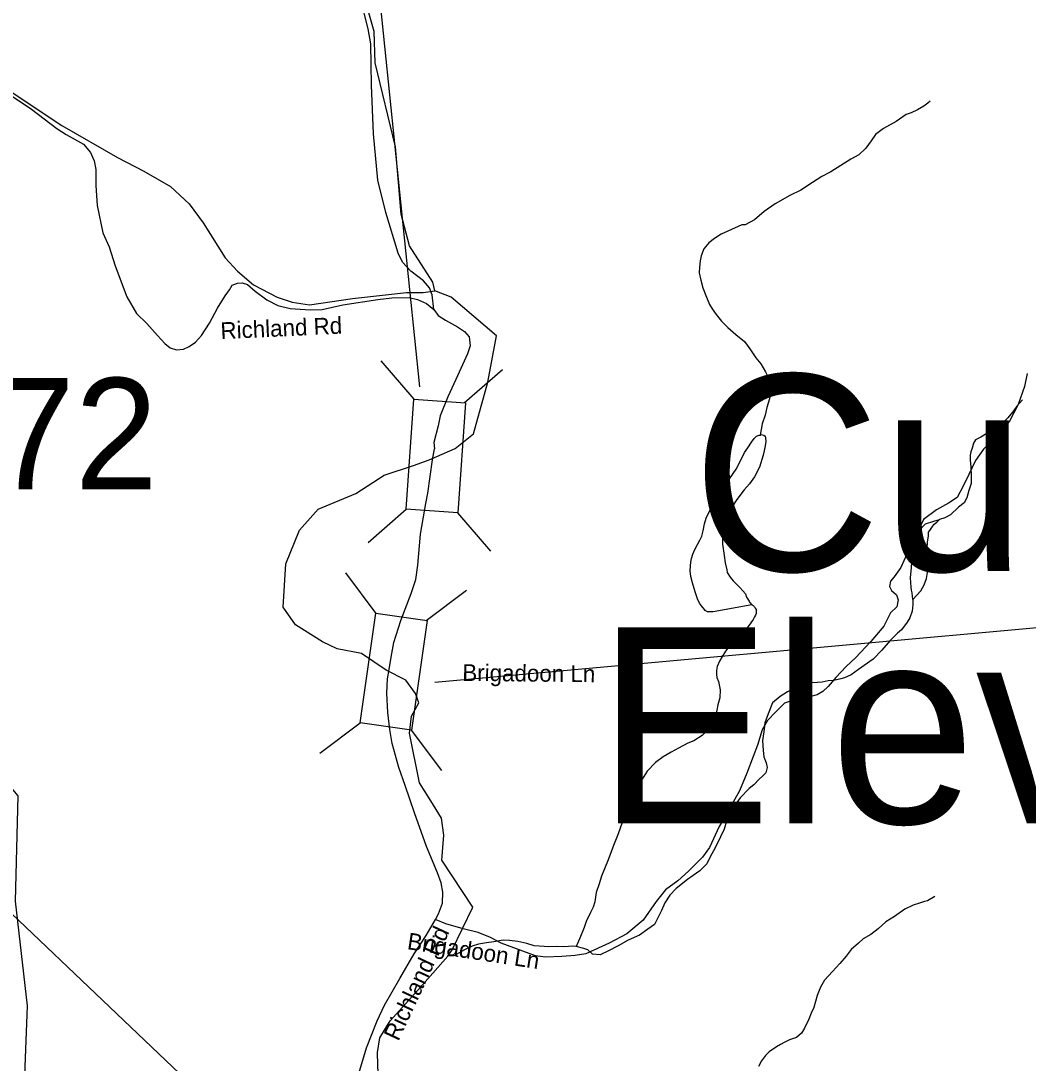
# Model space of a CAD drawing. Extents: x 1159738 to 1321356, y 736314 to 882035.
# Drawn here: x 1230624 to 1235144, y 858920 to 863595 of the extents above; entities that cross this region are included whole.
import ezdxf

# ---------------------------------------------------------------- set-up
doc = ezdxf.new("R2010")
doc.units = 0
for name, color, linetype in [('Exist Geographical Mountain Summit Elevation Number Label', 7, 'Continuous'), ('Exist Geographical Mountain Summit Label', 7, 'Continuous'), ('Exist Hydrographic Creek Single Shore', 7, 'Continuous'), ('Exist Hydrographic Misc Water Feature', 7, 'Continuous'), ('Exist Road Non-System Type 51', 7, 'Continuous'), ('Exist Road Non-System Type 51 Label', 7, 'Continuous'), ('Exist Road Secondary Structure Standard Bridge CELL', 7, 'Continuous'), ('Exist Road Secondary Structure Standard Bridge Number Label', 7, 'Continuous'), ('Exist Road Secondary Type 51 Attributed', 7, 'Continuous'), ('Exist Road Secondary Type 51 Label', 7, 'Continuous'), ('Exist Road Secondary Type 51 Number Label', 7, 'Continuous')]:
    doc.layers.add(name, color=color, linetype=linetype)

msp = doc.modelspace()

# ---------------------------------------------------------------- linework, layer by layer
at = {"layer": 'Exist Hydrographic Creek Single Shore'}
for points in [[(1232482, 862384.1), (1232472.3, 862422.8), (1232368.4, 862585.7), (1232330.3, 862727.6), (1232304.4, 863030.1), (1232214.4, 863406.1), (1232209.3, 863547.4), (1232117.4, 863867.7), (1231821.3, 864349.6), (1231615.3, 864432.5), (1231522, 864526.3), (1231411, 864763.4), (1231343.3, 864897.5), (1231356.3, 865081.1), (1231418.3, 865188.1), (1231406.2, 865368.9), (1231065.2, 866055.3), (1230864.3, 866351.4), (1230841.2, 866443.8), (1230846.3, 866952.6), (1230774.3, 867055.8), (1230535.3, 867195.2)], [(1230580.2, 863276.8), (1230807.2, 863126.3), (1231057.2, 862982.5), (1231176.4, 862920.4), (1231294.9, 862852.6), (1231379.9, 862774.2), (1231442, 862689.2), (1231540, 862532.2), (1231595.5, 862471.7), (1231667.4, 862411.2), (1231773.6, 862355.6), (1231840.6, 862332.8), (1231919, 862321.3), (1232112.8, 862349.8), (1232354.6, 862375.9), (1232429.8, 862375.9), (1232482, 862384.1)], [(1232456.7, 861626), (1232572, 861676.8), (1232655.4, 861742.9), (1232719.4, 861974.7), (1232758.9, 862182.3), (1232554.3, 862355.5), (1232482, 862384.1)], [(1232263.5, 860682.7), (1232152.3, 860757.1), (1232043.7, 860777.5), (1231978.1, 860809.2), (1231856, 860886.1), (1231801.4, 860965.5), (1231812.6, 861159.6), (1231873.7, 861311), (1231958.1, 861404.3), (1232127, 861474.2), (1232253.6, 861557.7), (1232385.9, 861600.5), (1232456.7, 861626)], [(1232167.2, 858243.9), (1232160.9, 858429.4), (1232183.4, 858678.9), (1232228.7, 858838.2), (1232225.7, 858912.7), (1232223.9, 858967), (1232234, 859032.6), (1232281.2, 859110.1), (1232405.8, 859247.3), (1232540.2, 859399.4), (1232559.5, 859427.3), (1232651.5, 859619.1), (1232513.2, 859830.6), (1232522.1, 859942.7), (1232510.8, 860017.9), (1232463.3, 860097), (1232412.5, 860177.6), (1232367.2, 860399.4), (1232376.3, 860476.4), (1232410.2, 860535.2), (1232394.4, 860578.3), (1232351.4, 860637.1), (1232263.5, 860682.7)]]:
    msp.add_lwpolyline(points, dxfattribs=at)
at = {"layer": 'Exist Hydrographic Misc Water Feature'}
for points in [[(1234704.4, 863234.3), (1234694.3, 863226.5), (1234675.9, 863213), (1234647.4, 863195.8), (1234619, 863182.5), (1234596.9, 863175), (1234552, 863144.2), (1234495.2, 863111.6), (1234458.3, 863084.5), (1234439.6, 863056.9), (1234414.8, 863023.6), (1234384, 862994.4), (1234347.5, 862975.3), (1234302.7, 862946.5), (1234258, 862917.6), (1234217.4, 862896.6), (1234176.6, 862869.6), (1234123.7, 862835), (1234075.1, 862812.2), (1234008.2, 862773.9), (1233959.1, 862739.2), (1233916.1, 862702.2), (1233873.5, 862679.3), (1233859.5, 862679.6), (1233796.7, 862651.2), (1233766.4, 862638), (1233735.8, 862618.8), (1233711.3, 862599.5), (1233688.6, 862572), (1233675.9, 862540.3), (1233671.3, 862518.4), (1233668.5, 862490.5), (1233667.9, 862464.4), (1233675, 862432.2), (1233684.2, 862398), (1233697.3, 862363.7), (1233714.2, 862323.3), (1233725.8, 862302.9), (1233743.1, 862278.4), (1233768.3, 862247.7), (1233795.6, 862219), (1233832.8, 862188), (1233870.2, 862157.1), (1233895.3, 862124.4), (1233922.2, 862083.7), (1233943.5, 862057.1), (1233964.7, 862020.5), (1233978, 861994.2), (1233985.4, 861970), (1233990.4, 861933.8), (1233983.5, 861899.9), (1233970.5, 861860.3), (1233963.7, 861826.4), (1233950.6, 861786.7), (1233941.3, 861736.9)], [(1235118.1, 861894.7), (1235105.8, 861881.1), (1235093.5, 861867.3), (1235083, 861851.5), (1235072.8, 861839.9), (1235052.1, 861814.3), (1235033.5, 861794.8), (1235013.1, 861779.4), (1234982.6, 861758.1), (1234958.2, 861744.7), (1234931.8, 861727.4), (1234907.4, 861716), (1234899, 861700.2), (1234892.4, 861678.4), (1234886, 861662.5), (1234883.6, 861646.6), (1234883.1, 861626.6), (1234886.3, 861592.5), (1234887.3, 861554.4), (1234888.4, 861520.4), (1234877.6, 861488.6), (1234868.7, 861454.9), (1234856.1, 861433.1), (1234831.6, 861413.8), (1234794.6, 861378.7), (1234770.3, 861365.3), (1234746.1, 861357.9)], [(1233903.7, 860975.4), (1233730.8, 860943.8), (1233716.8, 860944.2), (1233704.8, 860944.5), (1233694.9, 860950.7), (1233691, 860954.8), (1233677.4, 860971.1), (1233669.6, 860983.4), (1233660.2, 861001.7), (1233649, 861033.9), (1233638, 861074.3), (1233630.8, 861102.5), (1233627.4, 861128.5), (1233628, 861150.6), (1233630.4, 861166.6), (1233632.8, 861182.6), (1233639.3, 861202.3), (1233647.9, 861224.2), (1233660.5, 861245.8), (1233671, 861265.6), (1233679.4, 861283.3), (1233686, 861307.2), (1233690.9, 861339.1), (1233699.6, 861364.8), (1233733.4, 861436.1), (1233766.8, 861489.3), (1233804.1, 861540.4), (1233833.2, 861583.5), (1233854.4, 861625.1), (1233871.3, 861658.7), (1233885.7, 861680.3), (1233902.6, 861705.9), (1233914.9, 861721.5), (1233925.1, 861731.4), (1233937.3, 861737), (1233941.3, 861736.9)], [(1233941.3, 861736.9), (1233945.4, 861738.9), (1233951.4, 861738.7), (1233957.3, 861736.5), (1233963.2, 861732.3), (1233965, 861724.3), (1233966.6, 861708.3), (1233964.1, 861688.3), (1233959.6, 861666.4), (1233955, 861646.5), (1233937.6, 861592.9), (1233916.5, 861549.5), (1233893.6, 861518), (1233868.9, 861490.6), (1233835.8, 861447.5), (1233817, 861417.9), (1233791.8, 861370.5), (1233778.9, 861334.8), (1233771.7, 861295), (1233772.5, 861246.9), (1233779.3, 861196.7), (1233784.4, 861164.6), (1233791.6, 861132.4), (1233793.3, 861120.3), (1233806.8, 861099.9), (1233820.4, 861083.6), (1233836, 861067.2), (1233849.6, 861052.9), (1233863.3, 861038.4), (1233874.9, 861024.2), (1233880.5, 861010), (1233892, 860991.7), (1233894, 860987.7), (1233903.7, 860975.4)], [(1234626.8, 860998.7), (1234623.5, 861028.9), (1234619.8, 861041), (1234618.2, 861055), (1234615.3, 861097.2), (1234620.5, 861143), (1234626.8, 861230.8), (1234637.6, 861260.7), (1234644.1, 861284.5), (1234654.7, 861304.3), (1234669.2, 861325.9), (1234683.5, 861339.5), (1234719.9, 861350.6), (1234746.1, 861357.9)], [(1234626.8, 860998.7), (1234661.8, 861037.9), (1234676.5, 861065.5), (1234687.3, 861093.3), (1234691.9, 861121.1), (1234698.6, 861145), (1234693.5, 861181.1), (1234692, 861203.2), (1234690.4, 861217.3), (1234690.8, 861229.3), (1234691.5, 861257.3), (1234696.2, 861285.2), (1234696.6, 861301.2), (1234702.8, 861309), (1234711.2, 861322.8), (1234721.5, 861336.6), (1234733.8, 861346.2), (1234746.1, 861357.9)], [(1234626.8, 860998.7), (1234626.2, 860976.8), (1234623.4, 860946.9), (1234612.6, 860917.1), (1234600.1, 860897.4), (1234575.3, 860864), (1234556.8, 860848.4), (1234524, 860815.2), (1234486.7, 860772.1), (1234447.8, 860731.2), (1234382.6, 860684.8), (1234349.9, 860661.6), (1234319.5, 860648.4), (1234303.4, 860642.9), (1234271.1, 860635.7), (1234247.1, 860634.2), (1234218.9, 860629), (1234175, 860626.1), (1234146.7, 860618.9), (1234108.3, 860605.8), (1234063.6, 860585), (1234031.1, 860563.8), (1233996.5, 860536.6), (1233977.2, 860487.1), (1233962, 860445.5), (1233957.1, 860405.6), (1233952.1, 860367.7), (1233954.9, 860321.6), (1233958.2, 860293.5), (1233967.5, 860267.2), (1233972.9, 860245.1), (1233966.3, 860221.3), (1233952, 860207.6), (1233937.5, 860193.9), (1233912.9, 860168.6), (1233892.4, 860151.1), (1233851.3, 860110.1), (1233828.5, 860078.7), (1233807.7, 860045.2), (1233790.6, 860005.6), (1233779.7, 859969.9), (1233762.8, 859934.3), (1233737.4, 859882.9), (1233718.4, 859847.4), (1233701.6, 859813.8), (1233670.8, 859782.6), (1233640.2, 859761.3), (1233615.8, 859743.9), (1233564.7, 859703.2), (1233535.9, 859673.9), (1233513, 859638.6), (1233498.1, 859604.8), (1233466.4, 859541.7), (1233437.8, 859520.4), (1233399.1, 859493.3), (1233348.6, 859470.7), (1233303.8, 859445.8), (1233261.1, 859422.9), (1233222.8, 859405.8), (1233188.8, 859408.7), (1233167.3, 859427.3), (1233149.4, 859433.7), (1233115.7, 859442.6)], [(1233903.7, 860975.4), (1233909.6, 860973.2), (1233915.4, 860967), (1233919.3, 860960.9), (1233923.2, 860954.8), (1233923.1, 860950.8), (1233923, 860944.9), (1233922.7, 860940.9), (1233922.6, 860936.9), (1233920.5, 860928.9), (1233916.3, 860921), (1233909.9, 860909.1), (1233891.3, 860883.6), (1233874.8, 860864), (1233854.3, 860844.5), (1233831.8, 860825.2), (1233809, 860799.7), (1233786.3, 860768.3), (1233769.6, 860740.7), (1233759, 860722.9), (1233748.5, 860699.1), (1233746, 860681.2), (1233745.6, 860663.3), (1233747.1, 860649.2), (1233754.7, 860631), (1233761.8, 860594.8), (1233760.8, 860558.8), (1233752, 860526.9), (1233742.8, 860479.2), (1233702.9, 860410.1), (1233680.4, 860388.7), (1233643.8, 860365.6), (1233617.4, 860354.4), (1233574.9, 860333.3), (1233542.4, 860314.3), (1233505.8, 860293.1), (1233471.1, 860268), (1233434.2, 860229), (1233411.1, 860193.5), (1233380.2, 860154.3), (1233329.8, 860061.5), (1233322.2, 859999.7), (1233304.8, 859948.1), (1233283.4, 859896.6), (1233259.8, 859831.2), (1233229.8, 859757.9), (1233218.9, 859724.2), (1233205.9, 859684.5), (1233198.8, 859642.6), (1233192.1, 859618.8), (1233179.5, 859595.1), (1233160.6, 859555.5), (1233151.8, 859527.7), (1233132.7, 859480.2), (1233115.7, 859442.6)], [(1231551.5, 854858.2), (1231544.6, 854910.9), (1231440.5, 855064), (1231394.5, 855229), (1231283.5, 855434.8), (1231286.5, 855566), (1231321.5, 855624.4), (1231307.5, 855733), (1230821.4, 856271.3), (1230764.4, 856656.5), (1230744.4, 857182.1), (1230633.4, 857410.8), (1230474.1, 857821.6), (1230470.4, 857880.2), (1230484.4, 858096.6), (1230629.4, 858553.3), (1230654.4, 859176.5), (1230599.4, 859647), (1230611.4, 860119.5), (1230514.4, 860233.1)], [(1234724.6, 859667.3), (1234692.1, 859648.1), (1234678, 859644.5), (1234655.7, 859637), (1234627.4, 859627.8), (1234590.9, 859610.7), (1234544.1, 859577.9), (1234505.4, 859552.9), (1234470.5, 859521.7), (1234437.9, 859496.6), (1234403.5, 859477.4), (1234383, 859458), (1234350.2, 859428.8), (1234327.3, 859399.4), (1234298.4, 859366.1), (1234265.6, 859330.9), (1234230.5, 859291.8), (1234211.7, 859260.2), (1234196.7, 859222.6), (1234181.3, 859169), (1234170.7, 859143.2), (1234160, 859117.5), (1234140.9, 859075.9), (1234126.4, 859054.3), (1234103.8, 859034.8), (1234073.5, 859023.7), (1234051.2, 859014.2), (1234033, 859002.6), (1234014.7, 858993.2), (1233982.1, 858970), (1233965.7, 858954.4), (1233947, 858930.8), (1233934.3, 858905.1)], [(1233115.7, 859442.6), (1233097.7, 859445.1), (1233081.7, 859443.5), (1233057.5, 859442.1), (1233029.5, 859442.8), (1232989.6, 859441.9), (1232971.5, 859442.3), (1232927.5, 859445.5), (1232893.8, 859456.3), (1232854, 859465.3), (1232816.2, 859470.4), (1232788.2, 859471.1), (1232746, 859464.2), (1232713.8, 859459), (1232677.7, 859453.9), (1232649.4, 859444.6), (1232614.9, 859427.5), (1232566.1, 859400.8), (1232540.2, 859399.4)]]:
    msp.add_lwpolyline(points, dxfattribs=at)
at = {"layer": 'Exist Road Non-System Type 51'}
for points in [[(1232476.9, 862300.8), (1232468.8, 862366.2), (1232457.3, 862397.3), (1232431.2, 862428.3), (1232374, 862472.5), (1232336.4, 862513.3), (1232316.8, 862552.6), (1232261.3, 862735.7), (1232225.4, 862880.2), (1232205.8, 863087.8), (1232197.6, 863306.9), (1232194.4, 863492.3), (1232183, 863559.3), (1232148.6, 863695), (1232098, 863853.6)], [(1230562, 863271.9), (1230671.5, 863198.3), (1230785.8, 863111.7), (1230826.7, 863085.5), (1230905.1, 863041.4), (1230936.1, 863003.8), (1230952.4, 862967.8), (1230960.6, 862928.6), (1230960.6, 862856.7), (1230966.9, 862766), (1230991.4, 862643.4), (1231020.8, 862581.3), (1231046.9, 862496.3), (1231099.2, 862357.3), (1231143.1, 862282.9), (1231188.8, 862237.1), (1231237.8, 862183.1), (1231270.5, 862147.2), (1231293.4, 862127.6), (1231322.8, 862119.4), (1231353.8, 862122.7), (1231379.9, 862134.1), (1231407.7, 862153.7), (1231433.9, 862183.1), (1231469.8, 862238.7), (1231505.7, 862305.8), (1231540, 862361.3), (1231559.6, 862389.1), (1231572.7, 862408.7), (1231595.6, 862418.6), (1231616.8, 862420.2), (1231641.3, 862412), (1231675.6, 862382.6), (1231727.9, 862343.4), (1231776.9, 862318.8), (1231832.5, 862304.1), (1231922.3, 862299.2), (1231976.2, 862300.9), (1232069.3, 862320.5), (1232225.4, 862344.9), (1232289.1, 862353.1), (1232365.8, 862354.8), (1232403.4, 862344.9), (1232444.3, 862327), (1232476.9, 862300.8)], [(1232476.9, 862300.8), (1232496.6, 862273.8), (1232528.7, 862252), (1232582.5, 862222.8), (1232614.5, 862201), (1232634.9, 862177.7), (1232640.7, 862136.9), (1232627.6, 862101.9), (1232575.2, 861986.9), (1232540.3, 861908.2), (1232505.4, 861823.7), (1232496.6, 861778.6), (1232477.7, 861704.3), (1232479.8, 861675.3)], [(1235139.7, 862013.4), (1235126.9, 861955), (1235099.6, 861874.7), (1235059.4, 861799.8), (1235037.5, 861772.4), (1235017.5, 861741.4), (1234973.7, 861703.1), (1234942.7, 861673.8), (1234908, 861622.7), (1234877, 861560.6), (1234853.3, 861511.3), (1234825.9, 861456.6), (1234785.8, 861431), (1234732.9, 861401.8), (1234674.5, 861358), (1234661.7, 861332.4), (1234636.2, 861275.8), (1234599.7, 861202.8), (1234572.3, 861142.5), (1234543.1, 861100.5), (1234525.3, 861081.8), (1234521.7, 861058), (1234530.8, 861039.8), (1234552.7, 861019.7), (1234560, 860997.8), (1234554.5, 860966.8), (1234525.3, 860939.4), (1234496.1, 860879.1), (1234437.8, 860811.6), (1234368.4, 860738.5), (1234326.5, 860698.4), (1234280.8, 860649.1), (1234246.2, 860608.9), (1234222.5, 860587), (1234196.9, 860572.4), (1234162.2, 860563.2), (1234114.8, 860555.9), (1234051, 860534), (1234010.8, 860495.7), (1233974.3, 860457.3), (1233950.6, 860415.4), (1233928.7, 860346), (1233910.5, 860294.8), (1233881.6, 860221), (1233848.8, 860140.6), (1233779.4, 860018.3), (1233757.5, 859981.8), (1233713.3, 859886.5), (1233682.2, 859843.4), (1233620, 859780.2), (1233571.9, 859737), (1233515.8, 859696.9), (1233474.7, 859644.8), (1233415.6, 859560.5), (1233342.7, 859499.8), (1233263.5, 859457.7), (1233231.4, 859442.7), (1233158.3, 859410.6), (1233111.2, 859402.5), (1233051, 859397.5), (1232977.8, 859395.5), (1232932.7, 859401.5), (1232778.7, 859458.6), (1232731.6, 859483.7), (1232675.4, 859505.8), (1232608.3, 859522.8), (1232531.1, 859543.9), (1232488.2, 859562.3)]]:
    msp.add_lwpolyline(points, dxfattribs=at)
at = {"layer": 'Exist Road Secondary Structure Standard Bridge CELL'}
for p, q in [((1232389, 861898.5), (1232240.5, 862069.4)), ((1232614.8, 861882.6), (1232785.7, 862031.1)), ((1232182.3, 861255.6), (1232353.2, 861404)), ((1232732.7, 861216.9), (1232584.2, 861387.8)), ((1232218.3, 860937.2), (1232082.5, 861118.3)), ((1232442.4, 860905.3), (1232623.5, 861041.1)), ((1231966.2, 860310.7), (1232147.2, 860446.6)), ((1232512.3, 860232.8), (1232376.5, 860413.9))]:
    msp.add_line(p, q, dxfattribs=at)
for points in [[(1232353.2, 861404), (1232387.9, 861898.6), (1232618.9, 861882.3), (1232584.2, 861387.8)], [(1232147.2, 860446.6), (1232217.2, 860937.4), (1232446.5, 860904.7), (1232376.5, 860413.9)]]:
    msp.add_lwpolyline(points, close=True, dxfattribs=at)
at = {"layer": 'Exist Road Secondary Structure Standard Bridge Number Label'}
for p, q in [((1232413.5, 861952.7), (1231342.7, 872413.1)), ((1231953.7, 858287.9), (1227757.5, 862268.9)), ((1232481.5, 860628.9), (1240061.6, 861316.1))]:
    msp.add_line(p, q, dxfattribs=at)
at = {"layer": 'Exist Road Secondary Type 51 Attributed'}
for points in [[(1232276.4, 860685.8), (1232285.9, 860741.3), (1232297.3, 860806.3), (1232328.9, 860904.7), (1232376, 861026.4), (1232396.9, 861089), (1232404.6, 861152.8), (1232417.7, 861292.4), (1232440.4, 861429.6), (1232449.4, 861476.1), (1232470.8, 861625.2), (1232479.8, 861675.3)], [(1232114.8, 858788.7), (1232174.4, 858988.9), (1232222.1, 859110.1), (1232256.1, 859179.9), (1232324.1, 859299.8), (1232388.5, 859410.1), (1232442.2, 859493), (1232484.5, 859563.4), (1232498.3, 859589.6), (1232515.6, 859636.6), (1232517.9, 859686.1), (1232509.6, 859729.2), (1232493.5, 859773.9), (1232444, 859891.4), (1232390.9, 860042.3), (1232348, 860165.8), (1232320.5, 860246.3), (1232289.5, 860353), (1232279.4, 860416.9), (1232270.4, 860492.6), (1232266.3, 860579.7), (1232269.8, 860642.9), (1232276.4, 860685.8)]]:
    msp.add_lwpolyline(points, dxfattribs=at)

# ---------------------------------------------------------------- texts
at = {"layer": 'Exist Geographical Mountain Summit Elevation Number Label'}
msp.add_text('Elevation 2515', height=880, dxfattribs=at).set_placement((1233207.4, 859995))
at = {"layer": 'Exist Geographical Mountain Summit Label'}
msp.add_text('Curtis Knob', height=880, dxfattribs=at).set_placement((1233633.7, 861127.8))
at = {"layer": 'Exist Road Non-System Type 51 Label'}
for s, rotation, p in [('Richland Rd', 2.603, (1231521.3, 862167.3)), ('Brigadoon Ln', 359.4343, (1232604.5, 860634.3)), ('Brigadoon Ln', 351.3033, (1232354.5, 859431.5))]:
    msp.add_text(s, height=75, rotation=rotation, dxfattribs=at).set_placement(p)
at = {"layer": 'Exist Road Secondary Type 51 Label'}
msp.add_text('Richland Rd', height=75, rotation=64.9833, dxfattribs=at).set_placement((1232317.4, 859015))
at = {"layer": 'Exist Road Secondary Type 51 Number Label'}
msp.add_text('1372', height=500, dxfattribs=at).set_placement((1229750.8, 861493))

doc.saveas('drawing.dxf')
